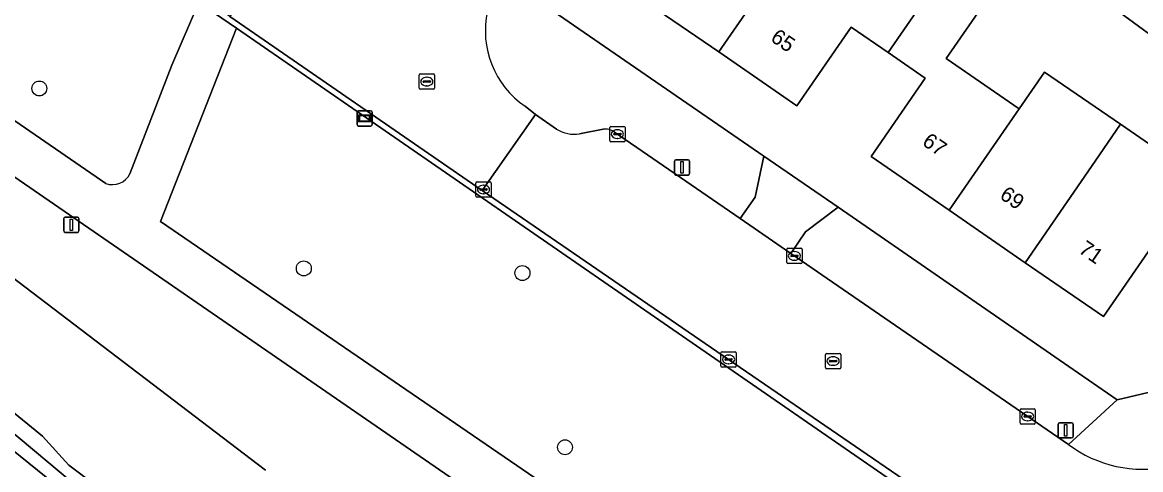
# Model space of a CAD drawing. Extents: x 162803 to 163818, y 381639 to 382475.
# Drawn here: x 163298.8 to 163372.1, y 381847.4 to 381876.8 of the extents above; entities that cross this region are included whole.
import ezdxf

# ---------------------------------------------------------------- set-up
doc = ezdxf.new("R2010")
doc.units = 0
for name, color, linetype in [('IMGEO_Boom', 7, 'Continuous'), ('IMGEO_Erf', 7, 'Continuous'), ('IMGEO_Groenvoorziening', 7, 'Continuous'), ('IMGEO_Kolk', 7, 'Continuous'), ('IMGEO_Lichtmast', 7, 'Continuous'), ('IMGEO_Meer_plas_ven_vijver', 7, 'Continuous'), ('IMGEO_Oever', 7, 'Continuous'), ('IMGEO_Pand', 7, 'Continuous'), ('IMGEO_Pand_nummerreeks', 7, 'Continuous'), ('IMGEO_Rijbaan_lokaal_gesloten', 7, 'Continuous'), ('IMGEO_Rijbaan_lokaal_open', 7, 'Continuous'), ('IMGEO_Rioolput', 7, 'Continuous'), ('IMGEO_Straatnaambord', 7, 'Continuous'), ('IMGEO_Voetpad_gesloten', 7, 'Continuous'), ('IMGEO_Voetpad_open', 7, 'Continuous')]:
    doc.layers.add(name, color=color, linetype=linetype)

msp = doc.modelspace()

# ---------------------------------------------------------------- linework, layer by layer
at = {"layer": 'IMGEO_Boom'}
for centre in [(163299.943, 381872.421), (163317.269, 381860.622), (163331.592, 381860.319), (163334.379, 381848.899)]:
    msp.add_circle(centre, 0.489, dxfattribs=at)
at = {"layer": 'IMGEO_Erf'}
msp.add_lwpolyline([(163355.208, 381890.754), (163353.733, 381888.558), (163348.342, 381891.147), (163347.932, 381890.252), (163339.179, 381894.263), (163340.753, 381897.698), (163336.733, 381899.497), (163331.869, 381881.301), (163332.261, 381878.421), (163347.412, 381867.982), (163352.273, 381864.631), (163367.375, 381854.204), (163370.544, 381852.016), (163373.793, 381852.764), (163382.117, 381871.898), (163378.861, 381874.472), (163377.415, 381872.499), (163374.07, 381874.952), (163370.723, 381877.405), (163372.169, 381879.378)], close=True, dxfattribs=at)
for points in [[(163363.841, 381880.888), (163359.355, 381874.377), (163364.128, 381871.089), (163365.799, 381873.497), (163370.76, 381870.079), (163375.898, 381866.539)], [(163374.235, 381864.125), (163369.653, 381857.474), (163364.534, 381861.001), (163359.539, 381864.443), (163354.427, 381867.965), (163357.968, 381873.104), (163355.544, 381874.774), (163353.121, 381876.444), (163349.568, 381871.289), (163344.45, 381874.815), (163339.455, 381878.257)]]:
    msp.add_lwpolyline(points, dxfattribs=at)
at = {"layer": 'IMGEO_Groenvoorziening'}
for points in [[(163305.876, 381866.829), (163308.631, 381873.943), (163310.399, 381878.067), (163306.85, 381880.597), (163294.84, 381888.868), (163276.348, 381901.602), (163269.21, 381890.392), (163304.295, 381866.201)], [(163340.759, 381837.344), (163281.469, 381878.258), (163279.685, 381873.538), (163290.178, 381866.115), (163314.756, 381847.403)], [(163312.858, 381876.368), (163307.889, 381863.692), (163342.853, 381839.72)], [(163356.936, 381845.856), (163356.676, 381846.092), (163312.858, 381876.368)], [(163314.756, 381847.403), (163290.178, 381866.115)], [(163297.638, 381851.678), (163300.141, 381849.621), (163301.865, 381847.73), (163303.645, 381846.395), (163307.149, 381844.17), (163311.431, 381841.167), (163312.989, 381840.11), (163313.545, 381838.497), (163312.421, 381837.696), (163313.184, 381836.606), (163313.248, 381835.78), (163313.906, 381835.953), (163314.101, 381832.449), (163314.018, 381828.472), (163313.854, 381825.86), (163313.42, 381817.014), (163311.883, 381809.386), (163311.237, 381807.729), (163309.06, 381805.567), (163308.012, 381797.046)]]:
    msp.add_lwpolyline(points, dxfattribs=at)
msp.add_lwpolyline([(163295.581, 381853.848), (163293.69, 381855.572), (163292.243, 381857.407), (163288.462, 381860.633), (163279.424, 381867.321), (163278.399, 381866.087), (163286.595, 381859.52), (163295.424, 381852.159), (163303.676, 381845.28), (163308.574, 381841.318), (163311.602, 381838.868), (163312.421, 381837.696), (163313.545, 381838.497), (163312.989, 381840.11), (163311.431, 381841.167), (163307.149, 381844.17), (163303.645, 381846.395), (163301.865, 381847.73), (163300.141, 381849.621), (163297.638, 381851.678)], close=True, dxfattribs=at)
msp.add_arc((163304.748, 381867.364), 1.248, 248.71378, 334.61385, dxfattribs=at)
at = {"layer": 'IMGEO_Kolk'}
for p, q in [((163337.384, 381869.931), (163338.236, 381869.931)), ((163337.309, 381869.005), (163337.309, 381869.857)), ((163337.568, 381869.425), (163337.568, 381869.437)), ((163338.006, 381869.388), (163337.608, 381869.388)), ((163337.611, 381869.474), (163338.009, 381869.474)), ((163337.797, 381869.711), (163337.822, 381869.711)), ((163338.052, 381869.437), (163338.052, 381869.425)), ((163338.31, 381869.857), (163338.31, 381869.005)), ((163338.236, 381868.931), (163337.384, 381868.931)), ((163337.82, 381869.151), (163337.795, 381869.151)), ((163328.616, 381866.297), (163329.468, 381866.297)), ((163328.541, 381865.371), (163328.541, 381866.223)), ((163328.8, 381865.791), (163328.8, 381865.803)), ((163329.238, 381865.754), (163328.84, 381865.754)), ((163328.843, 381865.84), (163329.241, 381865.84)), ((163329.052, 381865.517), (163329.027, 381865.517)), ((163329.029, 381866.077), (163329.054, 381866.077)), ((163329.284, 381865.803), (163329.284, 381865.791)), ((163329.542, 381866.223), (163329.542, 381865.371)), ((163329.468, 381865.297), (163328.616, 381865.297)), ((163348.905, 381861.019), (163348.905, 381861.871)), ((163348.98, 381861.945), (163349.832, 381861.945)), ((163349.906, 381861.871), (163349.906, 381861.019)), ((163349.164, 381861.439), (163349.164, 381861.451)), ((163349.602, 381861.402), (163349.204, 381861.402)), ((163349.207, 381861.488), (163349.605, 381861.488)), ((163349.416, 381861.165), (163349.391, 381861.165)), ((163349.393, 381861.725), (163349.418, 381861.725)), ((163349.648, 381861.451), (163349.648, 381861.439)), ((163349.832, 381860.945), (163348.98, 381860.945)), ((163344.596, 381854.232), (163344.596, 381855.084)), ((163344.671, 381855.158), (163345.523, 381855.158)), ((163344.855, 381854.652), (163344.855, 381854.664)), ((163345.293, 381854.615), (163344.895, 381854.615)), ((163344.898, 381854.701), (163345.296, 381854.701)), ((163345.084, 381854.938), (163345.109, 381854.938)), ((163345.339, 381854.664), (163345.339, 381854.652)), ((163345.597, 381855.084), (163345.597, 381854.232)), ((163345.523, 381854.158), (163344.671, 381854.158)), ((163345.107, 381854.378), (163345.082, 381854.378)), ((163364.187, 381850.494), (163364.187, 381851.346)), ((163364.262, 381851.42), (163365.114, 381851.42)), ((163364.446, 381850.914), (163364.446, 381850.926)), ((163364.884, 381850.877), (163364.486, 381850.877)), ((163364.489, 381850.963), (163364.887, 381850.963)), ((163364.675, 381851.2), (163364.7, 381851.2)), ((163364.93, 381850.926), (163364.93, 381850.914)), ((163365.188, 381851.346), (163365.188, 381850.494)), ((163365.114, 381850.42), (163364.262, 381850.42)), ((163364.698, 381850.64), (163364.673, 381850.64))]:
    msp.add_line(p, q, dxfattribs=at)
for points in [[(163337.384, 381869.931), (163338.236, 381869.931)], [(163337.309, 381869.005), (163337.309, 381869.857)], [(163338.31, 381869.857), (163338.31, 381869.005)], [(163338.236, 381868.931), (163337.384, 381868.931)], [(163328.616, 381866.297), (163329.468, 381866.297)], [(163328.541, 381865.371), (163328.541, 381866.223)], [(163329.542, 381866.223), (163329.542, 381865.371)], [(163329.468, 381865.297), (163328.616, 381865.297)], [(163348.905, 381861.019), (163348.905, 381861.871)], [(163348.98, 381861.945), (163349.832, 381861.945)], [(163349.906, 381861.871), (163349.906, 381861.019)], [(163349.832, 381860.945), (163348.98, 381860.945)], [(163344.596, 381854.232), (163344.596, 381855.084)], [(163344.671, 381855.158), (163345.523, 381855.158)], [(163345.597, 381855.084), (163345.597, 381854.232)], [(163345.523, 381854.158), (163344.671, 381854.158)], [(163364.187, 381850.494), (163364.187, 381851.346)], [(163364.262, 381851.42), (163365.114, 381851.42)], [(163365.188, 381851.346), (163365.188, 381850.494)], [(163365.114, 381850.42), (163364.262, 381850.42)]]:
    msp.add_lwpolyline(points, dxfattribs=at)
for centre, radius, start, end in [((163337.386, 381869.855), 0.0765, 91.55205, 178.44795), ((163337.386, 381869.855), 0.0765, 91.55205, 178.44795), ((163338.234, 381869.855), 0.0765, 1.55205, 88.44795), ((163338.234, 381869.855), 0.0765, 1.55205, 88.44795), ((163337.608, 381869.434), 0.0403, 85.87752, 175.75265), ((163337.605, 381869.424), 0.0366, 178.93798, 274.71019), ((163338.009, 381869.431), 0.043, 264.86636, 352.45326), ((163338.013, 381869.436), 0.0386, 1.73085, 96.63898), ((163337.386, 381869.007), 0.0765, 181.55205, 268.44795), ((163337.386, 381869.007), 0.0765, 181.55205, 268.44795), ((163338.234, 381869.007), 0.0765, 271.55205, 358.44795), ((163338.234, 381869.007), 0.0765, 271.55205, 358.44795), ((163328.618, 381866.221), 0.0765, 91.55205, 178.44795), ((163328.618, 381866.221), 0.0765, 91.55205, 178.44795), ((163329.466, 381866.221), 0.0765, 1.55205, 88.44795), ((163329.466, 381866.221), 0.0765, 1.55205, 88.44795), ((163328.84, 381865.8), 0.0403, 85.87752, 175.75265), ((163328.837, 381865.79), 0.0366, 178.93798, 274.71019), ((163329.241, 381865.797), 0.043, 264.86636, 352.45326), ((163329.245, 381865.802), 0.0386, 1.73085, 96.63898), ((163328.618, 381865.373), 0.0765, 181.55205, 268.44795), ((163328.618, 381865.373), 0.0765, 181.55205, 268.44795), ((163329.466, 381865.373), 0.0765, 271.55205, 358.44795), ((163329.466, 381865.373), 0.0765, 271.55205, 358.44795), ((163348.982, 381861.869), 0.0765, 91.55205, 178.44795), ((163348.982, 381861.869), 0.0765, 91.55205, 178.44795), ((163349.83, 381861.869), 0.0765, 1.55205, 88.44795), ((163349.83, 381861.869), 0.0765, 1.55205, 88.44795), ((163349.204, 381861.448), 0.0403, 85.87752, 175.75265), ((163349.201, 381861.438), 0.0366, 178.93798, 274.71019), ((163349.605, 381861.445), 0.043, 264.86636, 352.45326), ((163349.609, 381861.45), 0.0386, 1.73085, 96.63898), ((163348.982, 381861.021), 0.0765, 181.55205, 268.44795), ((163348.982, 381861.021), 0.0765, 181.55205, 268.44795), ((163349.83, 381861.021), 0.0765, 271.55205, 358.44795), ((163349.83, 381861.021), 0.0765, 271.55205, 358.44795), ((163344.673, 381855.082), 0.0765, 91.55205, 178.44795), ((163344.673, 381855.082), 0.0765, 91.55205, 178.44795), ((163344.895, 381854.661), 0.0403, 85.87752, 175.75265), ((163344.892, 381854.651), 0.0366, 178.93798, 274.71019), ((163345.296, 381854.658), 0.043, 264.86636, 352.45326), ((163345.3, 381854.663), 0.0386, 1.73085, 96.63898), ((163345.521, 381855.082), 0.0765, 1.55205, 88.44795), ((163345.521, 381855.082), 0.0765, 1.55205, 88.44795), ((163344.673, 381854.234), 0.0765, 181.55205, 268.44795), ((163344.673, 381854.234), 0.0765, 181.55205, 268.44795), ((163345.521, 381854.234), 0.0765, 271.55205, 358.44795), ((163345.521, 381854.234), 0.0765, 271.55205, 358.44795), ((163364.264, 381851.344), 0.0765, 91.55205, 178.44795), ((163364.264, 381851.344), 0.0765, 91.55205, 178.44795), ((163364.486, 381850.923), 0.0403, 85.87752, 175.75265), ((163364.483, 381850.913), 0.0366, 178.93798, 274.71019), ((163364.887, 381850.92), 0.043, 264.86636, 352.45326), ((163364.891, 381850.925), 0.0386, 1.73085, 96.63898), ((163365.112, 381851.344), 0.0765, 1.55205, 88.44795), ((163365.112, 381851.344), 0.0765, 1.55205, 88.44795), ((163364.264, 381850.496), 0.0765, 181.55205, 268.44795), ((163364.264, 381850.496), 0.0765, 181.55205, 268.44795), ((163365.112, 381850.496), 0.0765, 271.55205, 358.44795), ((163365.112, 381850.496), 0.0765, 271.55205, 358.44795)]:
    msp.add_arc(centre, radius, start, end, dxfattribs=at)
for centre, major_axis, ratio, start_param, end_param in [((163337.796, 381869.431), (-0.387, 0.002), 0.722429, 4.712389, 7.853982), ((163337.821, 381869.431), (-0.39, 0.002), 0.717154, 1.570796, 4.712389), ((163329.028, 381865.797), (-0.387, 0.002), 0.722429, 4.712389, 7.853982), ((163329.053, 381865.797), (-0.39, 0.002), 0.717154, 1.570796, 4.712389), ((163349.392, 381861.445), (-0.387, 0.002), 0.722429, 4.712389, 7.853982), ((163349.417, 381861.445), (-0.39, 0.002), 0.717154, 1.570796, 4.712389), ((163345.083, 381854.658), (-0.387, 0.002), 0.722429, 4.712389, 7.853982), ((163345.108, 381854.658), (-0.39, 0.002), 0.717154, 1.570796, 4.712389), ((163364.674, 381850.92), (-0.387, 0.002), 0.722429, 4.712389, 7.853982), ((163364.699, 381850.92), (-0.39, 0.002), 0.717154, 1.570796, 4.712389)]:
    msp.add_ellipse(centre, major_axis=major_axis, ratio=ratio, start_param=start_param, end_param=end_param, dxfattribs=at)
at = {"layer": 'IMGEO_Lichtmast'}
for p, q in [((163341.65, 381867.748), (163342.44, 381867.748)), ((163342.44, 381867.748), (163341.65, 381867.748)), ((163341.55, 381866.848), (163341.55, 381867.648)), ((163341.55, 381867.648), (163341.55, 381866.848)), ((163342.54, 381867.648), (163342.54, 381866.848)), ((163342.54, 381866.848), (163342.54, 381867.648)), ((163342.44, 381866.748), (163341.65, 381866.748)), ((163341.65, 381866.748), (163342.44, 381866.748)), ((163301.544, 381863.088), (163301.544, 381863.888)), ((163301.544, 381863.888), (163301.544, 381863.088)), ((163301.644, 381863.988), (163302.434, 381863.988)), ((163302.434, 381863.988), (163301.644, 381863.988)), ((163302.534, 381863.888), (163302.534, 381863.088)), ((163302.534, 381863.088), (163302.534, 381863.888)), ((163302.434, 381862.988), (163301.644, 381862.988)), ((163301.644, 381862.988), (163302.434, 381862.988)), ((163366.68, 381849.61), (163366.68, 381850.41)), ((163366.68, 381850.41), (163366.68, 381849.61)), ((163366.78, 381850.51), (163367.57, 381850.51)), ((163367.57, 381850.51), (163366.78, 381850.51)), ((163367.67, 381850.41), (163367.67, 381849.61)), ((163367.67, 381849.61), (163367.67, 381850.41)), ((163367.57, 381849.51), (163366.78, 381849.51)), ((163366.78, 381849.51), (163367.57, 381849.51))]:
    msp.add_line(p, q, dxfattribs=at)
for points in [[(163341.97, 381867.623), (163342.12, 381867.623), (163342.12, 381866.873), (163341.97, 381866.873), (163341.97, 381867.623)], [(163301.964, 381863.863), (163302.114, 381863.863), (163302.114, 381863.113), (163301.964, 381863.113), (163301.964, 381863.863)], [(163367.1, 381850.385), (163367.25, 381850.385), (163367.25, 381849.635), (163367.1, 381849.635), (163367.1, 381850.385)]]:
    msp.add_lwpolyline(points, dxfattribs=at)
for centre, start, end in [((163341.65, 381867.648), 90, 180), ((163341.65, 381867.648), 90, 180), ((163342.44, 381867.648), 0, 90), ((163342.44, 381867.648), 360, 90), ((163341.65, 381866.848), 180, 270), ((163341.65, 381866.848), 180, 270), ((163342.44, 381866.848), 270, 0), ((163342.44, 381866.848), 270, 0), ((163301.644, 381863.888), 90, 180), ((163301.644, 381863.888), 90, 180), ((163302.434, 381863.888), 0, 90), ((163302.434, 381863.888), 360, 90), ((163301.644, 381863.088), 180, 270), ((163301.644, 381863.088), 180, 270), ((163302.434, 381863.088), 270, 0), ((163302.434, 381863.088), 270, 0), ((163366.78, 381850.41), 90, 180), ((163366.78, 381850.41), 90, 180), ((163367.57, 381850.41), 0, 90), ((163367.57, 381850.41), 360, 90), ((163366.78, 381849.61), 180, 270), ((163366.78, 381849.61), 180, 270), ((163367.57, 381849.61), 270, 0), ((163367.57, 381849.61), 270, 0)]:
    msp.add_arc(centre, 0.1, start, end, dxfattribs=at)
at = {"layer": 'IMGEO_Meer_plas_ven_vijver'}
msp.add_lwpolyline([(163310.578, 381838.706), (163277.709, 381865.257), (163276.826, 381865.97), (163271.157, 381870.55), (163270.524, 381870.9), (163269.81, 381871.019), (163261.496, 381870.97)], dxfattribs=at)
at = {"layer": 'IMGEO_Oever'}
for points in [[(163278.399, 381866.087), (163277.709, 381865.257), (163310.578, 381838.706)], [(163311.822, 381837.269), (163312.421, 381837.696), (163311.602, 381838.868), (163308.574, 381841.318), (163303.676, 381845.28), (163295.424, 381852.159), (163286.595, 381859.52), (163278.399, 381866.087)]]:
    msp.add_lwpolyline(points, dxfattribs=at)
at = {"layer": 'IMGEO_Pand'}
for points in [[(163349.076, 381881.53), (163346.743, 381883.137), (163348.106, 381885.317), (163345.537, 381887.087), (163345.195, 381886.59), (163344.08, 381884.972), (163339.455, 381878.257), (163344.45, 381874.815)], [(163349.076, 381881.53), (163344.45, 381874.815), (163349.568, 381871.289), (163353.121, 381876.444), (163355.544, 381874.774), (163361.07, 381882.798), (163358.268, 381884.728), (163353.815, 381878.265)], [(163359.539, 381864.443), (163364.128, 381871.089), (163359.355, 381874.377), (163363.841, 381880.888), (163361.07, 381882.798), (163355.544, 381874.774), (163357.968, 381873.104), (163354.427, 381867.965)], [(163374.07, 381874.952), (163375.515, 381876.925), (163372.169, 381879.378), (163370.723, 381877.405)], [(163359.539, 381864.443), (163364.534, 381861.001), (163369.115, 381867.652), (163370.76, 381870.079), (163365.799, 381873.497), (163364.128, 381871.089)], [(163374.235, 381864.125), (163375.898, 381866.539), (163370.76, 381870.079), (163369.115, 381867.652), (163364.534, 381861.001), (163369.653, 381857.474)]]:
    msp.add_lwpolyline(points, close=True, dxfattribs=at)
at = {"layer": 'IMGEO_Rijbaan_lokaal_gesloten'}
for points in [[(163333.832, 381869.756), (163332.437, 381870.708), (163328.942, 381865.735), (163345.097, 381854.658), (163356.953, 381846.517), (163361.392, 381843.468), (163363.08, 381842.309)], [(163336.882, 381869.756), (163335.335, 381869.453)], [(163349.175, 381861.604), (163345.851, 381863.893), (163337.619, 381869.563)], [(163367.354, 381849.084), (163349.175, 381861.604)]]:
    msp.add_lwpolyline(points, dxfattribs=at)
for centre, radius, start, end in [((163334.963, 381871.485), 2.066, 236.82337, 280.38087), ((163336.988, 381868.657), 1.104, 55.14182, 95.50886), ((163372.219, 381855.567), 8.105, 233.11126, 331.4671)]:
    msp.add_arc(centre, radius, start, end, dxfattribs=at)
at = {"layer": 'IMGEO_Rijbaan_lokaal_open'}
msp.add_lwpolyline([(163260.108, 381913.315), (163243.291, 381924.954), (163234.179, 381931.215), (163185.654, 381964.704), (163185.319, 381964.222), (163202.279, 381952.665), (163242.218, 381925.095), (163254.385, 381916.696), (163256.97, 381914.946), (163276.348, 381901.602), (163294.84, 381888.868), (163306.85, 381880.597), (163310.399, 381878.067), (163312.858, 381876.368), (163356.676, 381846.092), (163356.953, 381846.517), (163345.097, 381854.658), (163328.942, 381865.735), (163312.423, 381877.143), (163295.088, 381889.16), (163266.914, 381908.622)], close=True, dxfattribs=at)
msp.add_lwpolyline([(163317.069, 381881.407), (163315.902, 381882.141), (163312.423, 381877.143), (163328.942, 381865.735), (163332.437, 381870.708), (163331.772, 381871.25)], dxfattribs=at)
msp.add_arc((163335.173, 381876.209), 6.013, 167.69084, 235.55698, dxfattribs=at)
at = {"layer": 'IMGEO_Rioolput'}
for p, q in [((163324.827, 381872.446), (163324.827, 381873.298)), ((163324.902, 381873.372), (163325.754, 381873.372)), ((163325.086, 381872.866), (163325.086, 381872.878)), ((163325.524, 381872.829), (163325.126, 381872.829)), ((163325.129, 381872.915), (163325.527, 381872.915)), ((163325.315, 381873.152), (163325.34, 381873.152)), ((163325.57, 381872.878), (163325.57, 381872.866)), ((163325.828, 381873.298), (163325.828, 381872.446)), ((163325.754, 381872.372), (163324.902, 381872.372)), ((163325.338, 381872.592), (163325.313, 381872.592)), ((163351.44, 381854.126), (163351.44, 381854.978)), ((163351.515, 381855.052), (163352.367, 381855.052)), ((163351.699, 381854.546), (163351.699, 381854.558)), ((163351.742, 381854.595), (163352.14, 381854.595)), ((163351.928, 381854.832), (163351.953, 381854.832)), ((163352.183, 381854.558), (163352.183, 381854.546)), ((163352.441, 381854.978), (163352.441, 381854.126)), ((163352.367, 381854.052), (163351.515, 381854.052)), ((163352.137, 381854.509), (163351.739, 381854.509)), ((163351.951, 381854.272), (163351.926, 381854.272))]:
    msp.add_line(p, q, dxfattribs=at)
for points in [[(163324.827, 381872.446), (163324.827, 381873.298)], [(163324.902, 381873.372), (163325.754, 381873.372)], [(163325.828, 381873.298), (163325.828, 381872.446)], [(163325.754, 381872.372), (163324.902, 381872.372)], [(163351.44, 381854.126), (163351.44, 381854.978)], [(163351.515, 381855.052), (163352.367, 381855.052)], [(163352.441, 381854.978), (163352.441, 381854.126)], [(163352.367, 381854.052), (163351.515, 381854.052)]]:
    msp.add_lwpolyline(points, dxfattribs=at)
for centre, radius, start, end in [((163324.904, 381873.296), 0.0765, 91.55205, 178.44795), ((163324.904, 381873.296), 0.0765, 91.55205, 178.44795), ((163325.126, 381872.875), 0.0403, 85.87752, 175.75265), ((163325.123, 381872.865), 0.0366, 178.93798, 274.71019), ((163325.527, 381872.872), 0.043, 264.86636, 352.45326), ((163325.531, 381872.877), 0.0386, 1.73085, 96.63898), ((163325.752, 381873.296), 0.0765, 1.55205, 88.44795), ((163325.752, 381873.296), 0.0765, 1.55205, 88.44795), ((163324.904, 381872.448), 0.0765, 181.55205, 268.44795), ((163324.904, 381872.448), 0.0765, 181.55205, 268.44795), ((163325.752, 381872.448), 0.0765, 271.55205, 358.44795), ((163325.752, 381872.448), 0.0765, 271.55205, 358.44795), ((163351.517, 381854.976), 0.0765, 91.55205, 178.44795), ((163351.517, 381854.976), 0.0765, 91.55205, 178.44795), ((163351.739, 381854.555), 0.0403, 85.87752, 175.75265), ((163351.736, 381854.545), 0.0366, 178.93798, 274.71019), ((163352.14, 381854.552), 0.043, 264.86636, 352.45326), ((163352.144, 381854.557), 0.0386, 1.73085, 96.63898), ((163352.365, 381854.976), 0.0765, 1.55205, 88.44795), ((163352.365, 381854.976), 0.0765, 1.55205, 88.44795), ((163351.517, 381854.128), 0.0765, 181.55205, 268.44795), ((163351.517, 381854.128), 0.0765, 181.55205, 268.44795), ((163352.365, 381854.128), 0.0765, 271.55205, 358.44795), ((163352.365, 381854.128), 0.0765, 271.55205, 358.44795)]:
    msp.add_arc(centre, radius, start, end, dxfattribs=at)
for centre, major_axis, ratio, start_param, end_param in [((163325.314, 381872.872), (-0.387, 0.002), 0.722429, 4.712389, 7.853982), ((163325.339, 381872.872), (-0.39, 0.002), 0.717154, 1.570796, 4.712389), ((163351.927, 381854.552), (-0.387, 0.002), 0.722429, 4.712389, 7.853982), ((163351.952, 381854.552), (-0.39, 0.002), 0.717154, 1.570796, 4.712389)]:
    msp.add_ellipse(centre, major_axis=major_axis, ratio=ratio, start_param=start_param, end_param=end_param, dxfattribs=at)
at = {"layer": 'IMGEO_Straatnaambord'}
for p, q in [((163320.756, 381870.057), (163320.756, 381870.857)), ((163320.756, 381870.857), (163320.756, 381870.057)), ((163320.856, 381870.957), (163321.646, 381870.957)), ((163321.646, 381870.957), (163320.856, 381870.957)), ((163321.746, 381870.857), (163321.746, 381870.057)), ((163321.746, 381870.057), (163321.746, 381870.857)), ((163321.646, 381869.957), (163320.856, 381869.957)), ((163320.856, 381869.957), (163321.646, 381869.957))]:
    msp.add_line(p, q, dxfattribs=at)
for points in [[(163320.857, 381870.689), (163321.645, 381870.689), (163321.645, 381870.225), (163320.857, 381870.225), (163320.857, 381870.689)], [(163320.922, 381870.624), (163320.922, 381870.29), (163321.58, 381870.29), (163321.58, 381870.624), (163320.922, 381870.624)]]:
    msp.add_lwpolyline(points, dxfattribs=at)
for centre, start, end in [((163320.856, 381870.857), 90, 180), ((163320.856, 381870.857), 90, 180), ((163321.646, 381870.857), 0, 90), ((163321.646, 381870.857), 360, 90), ((163320.856, 381870.057), 180, 270), ((163320.856, 381870.057), 180, 270), ((163321.646, 381870.057), 270, 0), ((163321.646, 381870.057), 270, 0)]:
    msp.add_arc(centre, 0.1, start, end, dxfattribs=at)
at = {"layer": 'IMGEO_Voetpad_gesloten'}
for points in [[(163304.295, 381866.201), (163269.21, 381890.392), (163248.206, 381904.875), (163255.551, 381913.315), (163256.97, 381914.946), (163254.385, 381916.696), (163253.02, 381915.139), (163244.215, 381905.1)], [(163263.88, 381890.315), (163276.462, 381881.713), (163281.469, 381878.258), (163340.759, 381837.344)], [(163342.853, 381839.72), (163307.889, 381863.692), (163312.858, 381876.368), (163310.399, 381878.067), (163308.631, 381873.943), (163305.876, 381866.829)]]:
    msp.add_lwpolyline(points, dxfattribs=at)
msp.add_arc((163304.748, 381867.364), 1.248, 248.71378, 334.61385, dxfattribs=at)
at = {"layer": 'IMGEO_Voetpad_open'}
for points in [[(163411.274, 381935.45), (163408.803, 381933.235), (163399.744, 381912.413), (163399.032, 381910.776), (163382.615, 381873.04), (163382.117, 381871.898), (163373.793, 381852.764), (163370.544, 381852.016), (163367.354, 381849.084)], [(163337.619, 381869.563), (163345.851, 381863.893), (163346.837, 381865.299), (163347.412, 381867.982), (163332.261, 381878.421)], [(163331.772, 381871.25), (163332.437, 381870.708), (163333.832, 381869.756)], [(163335.335, 381869.453), (163336.882, 381869.756)]]:
    msp.add_lwpolyline(points, dxfattribs=at)
for points in [[(163345.851, 381863.893), (163349.175, 381861.604), (163350.132, 381863.023), (163352.273, 381864.631), (163347.412, 381867.982), (163346.837, 381865.299)], [(163352.273, 381864.631), (163350.132, 381863.023), (163349.175, 381861.604), (163367.354, 381849.084), (163370.544, 381852.016), (163367.375, 381854.204)]]:
    msp.add_lwpolyline(points, close=True, dxfattribs=at)
for centre, radius, start, end in [((163335.173, 381876.209), 6.013, 167.69084, 235.55698), ((163334.963, 381871.485), 2.066, 236.82337, 280.38087), ((163336.988, 381868.657), 1.104, 55.14182, 95.50886), ((163372.219, 381855.567), 8.105, 233.11126, 331.4671)]:
    msp.add_arc(centre, radius, start, end, dxfattribs=at)

# ---------------------------------------------------------------- texts
at = {"layer": 'IMGEO_Pand_nummerreeks'}
for s, rotation, p in [('65', 325.43198, (163347.779, 381875.582)), ('67', 325.43243, (163357.714, 381868.761)), ('69', 325.43243, (163362.789, 381865.264)), ('71', 325.43346, (163367.958, 381861.703))]:
    msp.add_text(s, height=1, rotation=rotation, dxfattribs=at).set_placement(p)

doc.saveas('drawing.dxf')
